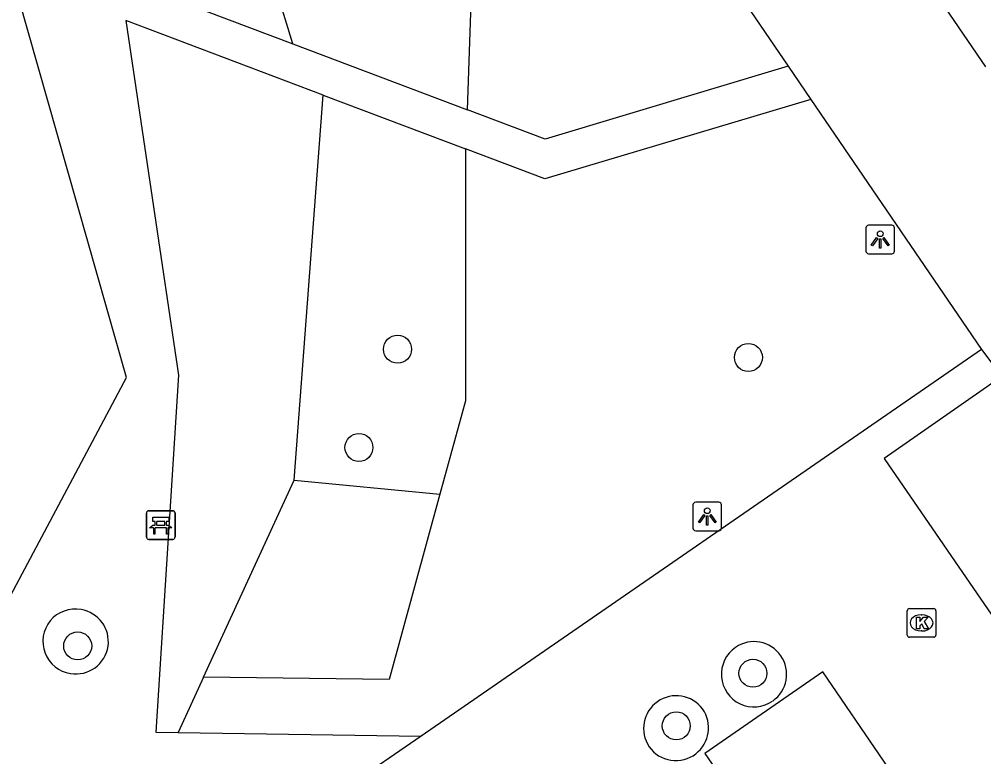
# Model space of a CAD drawing. Extents: x 155275 to 156263, y 382654 to 383635.
# Drawn here: x 155494.66 to 155528.37, y 382966.4 to 382992.16 of the extents above; entities that cross this region are included whole.
import ezdxf

# ---------------------------------------------------------------- set-up
doc = ezdxf.new("R2010")
doc.units = 0
for name, color, linetype in [('IMGEO_Bank', 7, 'Continuous'), ('IMGEO_Boom', 7, 'Continuous'), ('IMGEO_Groenvoorziening', 7, 'Continuous'), ('IMGEO_Kolk', 7, 'Continuous'), ('IMGEO_Lichtpunt', 7, 'Continuous'), ('IMGEO_Pand', 7, 'Continuous'), ('IMGEO_Rijbaan_lokaal_open', 7, 'Continuous'), ('IMGEO_Voetpad_halfverhard', 7, 'Continuous'), ('IMGEO_Voetpad_open', 7, 'Continuous')]:
    doc.layers.add(name, color=color, linetype=linetype)

msp = doc.modelspace()

# ---------------------------------------------------------------- linework, layer by layer
at = {"layer": 'IMGEO_Bank'}
for p, q in [((155499.104, 382974.066), (155499.104, 382974.907)), ((155499.104, 382974.907), (155499.104, 382974.066)), ((155499.179, 382974.991), (155500.02, 382974.991)), ((155500.02, 382974.991), (155499.179, 382974.991)), ((155500.104, 382974.916), (155500.104, 382974.075)), ((155500.104, 382974.075), (155500.104, 382974.916)), ((155499.413, 382974.497), (155499.413, 382974.603)), ((155499.457, 382974.603), (155499.457, 382974.497)), ((155499.745, 382974.609), (155499.463, 382974.609)), ((155499.463, 382974.491), (155499.745, 382974.491)), ((155499.751, 382974.497), (155499.751, 382974.603)), ((155499.795, 382974.603), (155499.795, 382974.497)), ((155499.801, 382974.389), (155499.408, 382974.389)), ((155500.029, 382973.991), (155499.188, 382973.991)), ((155499.188, 382973.991), (155500.029, 382973.991))]:
    msp.add_line(p, q, dxfattribs=at)
for points in [[(155499.407, 382974.609), (155499.321, 382974.609), (155499.321, 382974.77), (155499.884, 382974.77), (155499.884, 382974.609), (155499.801, 382974.609)], [(155499.351, 382974.389), (155499.209, 382974.389), (155499.321, 382974.491), (155499.407, 382974.491)], [(155499.801, 382974.491), (155499.884, 382974.491), (155499.996, 382974.389), (155499.857, 382974.389)], [(155499.401, 382974.382), (155499.401, 382974.175), (155499.358, 382974.175), (155499.358, 382974.382)], [(155499.851, 382974.382), (155499.851, 382974.175), (155499.807, 382974.175), (155499.807, 382974.382)]]:
    msp.add_lwpolyline(points, dxfattribs=at)
for centre, radius, start, end in [((155499.182, 382974.913), 0.0779, 92.4484, 184.2845), ((155499.182, 382974.913), 0.0779, 92.4484, 184.2845), ((155500.026, 382974.913), 0.0779, 2.4484, 94.2845), ((155500.026, 382974.913), 0.0779, 2.4484, 94.2845), ((155499.406, 382974.602), 0.00671, 2.8957, 87.1043), ((155499.406, 382974.498), 0.00671, 272.8957, 357.1043), ((155499.463, 382974.602), 0.00671, 92.8957, 177.1043), ((155499.463, 382974.498), 0.00671, 182.8957, 267.1043), ((155499.745, 382974.602), 0.00671, 2.8957, 87.1043), ((155499.745, 382974.498), 0.00671, 272.8957, 357.1043), ((155499.802, 382974.602), 0.00671, 92.8957, 177.1043), ((155499.802, 382974.498), 0.00671, 182.8957, 267.1043), ((155499.351, 382974.382), 0.00671, 2.8957, 87.1043), ((155499.408, 382974.382), 0.00671, 92.8957, 177.1043), ((155499.8, 382974.382), 0.00671, 2.8957, 87.1043), ((155499.857, 382974.382), 0.00671, 92.8957, 177.1043), ((155499.182, 382974.069), 0.0779, 182.4484, 274.2845), ((155499.182, 382974.069), 0.0779, 182.4484, 274.2845), ((155500.026, 382974.069), 0.0779, 272.4484, 4.2845), ((155500.026, 382974.069), 0.0779, 272.4484, 4.2845)]:
    msp.add_arc(centre, radius, start, end, dxfattribs=at)
at = {"layer": 'IMGEO_Boom'}
for centre in [(155507.881, 382980.633), (155520.146, 382980.345), (155506.532, 382977.2), (155496.7, 382970.268), (155520.303, 382969.313), (155517.623, 382967.476)]:
    msp.add_circle(centre, 0.489, dxfattribs=at)
at = {"layer": 'IMGEO_Groenvoorziening'}
for points in [[(155510.321, 382989), (155510.653, 382998.512), (155494.716, 383014.712)], [(155504.224, 382991.304), (155500.971, 383001.91), (155494.101, 383008.6)], [(155504.262, 382976.06), (155505.285, 382989.513)], [(155510.253, 382987.636), (155510.253, 382978.835), (155509.359, 382975.569)], [(155501.095, 382969.171), (155504.262, 382976.06)], [(155504.262, 382976.06), (155509.359, 382975.569)], [(155509.359, 382975.569), (155507.585, 382969.096), (155501.095, 382969.171)], [(155501.095, 382969.171), (155500.208, 382967.241)]]:
    msp.add_lwpolyline(points, dxfattribs=at)
at = {"layer": 'IMGEO_Kolk'}
for p, q in [((155525.697, 382970.645), (155525.697, 382971.497)), ((155525.772, 382971.571), (155526.624, 382971.571)), ((155526.698, 382971.497), (155526.698, 382970.645)), ((155526.185, 382971.351), (155526.21, 382971.351)), ((155526.208, 382970.791), (155526.183, 382970.791)), ((155526.624, 382970.571), (155525.772, 382970.571))]:
    msp.add_line(p, q, dxfattribs=at)
for points in [[(155525.697, 382970.645), (155525.697, 382971.497)], [(155525.772, 382971.571), (155526.624, 382971.571)], [(155526.698, 382971.497), (155526.698, 382970.645)], [(155526.018, 382971.271), (155526.141, 382971.271), (155526.141, 382971.12), (155526.271, 382971.271), (155526.435, 382971.271), (155526.289, 382971.12), (155526.442, 382970.871), (155526.29, 382970.871), (155526.205, 382971.035), (155526.141, 382970.968), (155526.141, 382970.871), (155526.018, 382970.871), (155526.018, 382971.271)], [(155526.624, 382970.571), (155525.772, 382970.571)]]:
    msp.add_lwpolyline(points, dxfattribs=at)
for centre, start, end in [((155525.774, 382971.495), 91.552, 178.448), ((155525.774, 382971.495), 91.552, 178.448), ((155526.622, 382971.495), 1.552, 88.448), ((155526.622, 382971.495), 1.552, 88.448), ((155525.774, 382970.647), 181.552, 268.448), ((155525.774, 382970.647), 181.552, 268.448), ((155526.622, 382970.647), 271.552, 358.448), ((155526.622, 382970.647), 271.552, 358.448)]:
    msp.add_arc(centre, 0.0765, start, end, dxfattribs=at)
for centre, major_axis, ratio, start_param, end_param in [((155526.184, 382971.071), (-0.387, 0.002), 0.722429, 4.712389, 7.853982), ((155526.209, 382971.071), (-0.39, 0.002), 0.717154, 1.570796, 4.712389)]:
    msp.add_ellipse(centre, major_axis=major_axis, ratio=ratio, start_param=start_param, end_param=end_param, dxfattribs=at)
at = {"layer": 'IMGEO_Lichtpunt'}
for p, q in [((155525.157, 382984.965), (155524.349, 382984.965)), ((155525.157, 382984.965), (155524.349, 382984.965)), ((155524.255, 382984.87), (155524.255, 382984.063)), ((155524.255, 382984.87), (155524.255, 382984.063)), ((155525.251, 382984.063), (155525.251, 382984.87)), ((155525.251, 382984.063), (155525.251, 382984.87)), ((155524.349, 382983.969), (155525.157, 382983.969)), ((155524.349, 382983.969), (155525.157, 382983.969)), ((155518.209, 382975.192), (155518.209, 382974.385)), ((155518.209, 382975.192), (155518.209, 382974.385)), ((155519.111, 382975.287), (155518.303, 382975.287)), ((155519.111, 382975.287), (155518.303, 382975.287)), ((155519.205, 382974.385), (155519.205, 382975.192)), ((155519.205, 382974.385), (155519.205, 382975.192)), ((155518.303, 382974.291), (155519.111, 382974.291)), ((155518.303, 382974.291), (155519.111, 382974.291))]:
    msp.add_line(p, q, dxfattribs=at)
for points in [[(155524.629, 382984.534), (155524.668, 382984.506), (155524.48, 382984.244), (155524.442, 382984.271), (155524.629, 382984.534)], [(155524.731, 382984.486), (155524.778, 382984.486), (155524.778, 382984.164), (155524.731, 382984.164), (155524.731, 382984.486)], [(155524.841, 382984.506), (155524.879, 382984.533), (155525.066, 382984.271), (155525.027, 382984.243), (155524.841, 382984.506)], [(155518.583, 382974.856), (155518.622, 382974.828), (155518.434, 382974.566), (155518.396, 382974.593), (155518.583, 382974.856)], [(155518.685, 382974.808), (155518.732, 382974.808), (155518.732, 382974.486), (155518.685, 382974.486), (155518.685, 382974.808)], [(155518.795, 382974.828), (155518.833, 382974.855), (155519.02, 382974.593), (155518.981, 382974.565), (155518.795, 382974.828)]]:
    msp.add_lwpolyline(points, dxfattribs=at)
for centre in [(155524.754, 382984.668), (155518.708, 382974.99)]:
    msp.add_circle(centre, 0.0994, dxfattribs=at)
for centre, start, end in [((155524.349, 382984.87), 90, 180), ((155524.349, 382984.87), 90, 180), ((155525.157, 382984.87), 0, 90), ((155525.157, 382984.87), 0, 90), ((155524.349, 382984.063), 180, 270), ((155524.349, 382984.063), 180, 270), ((155525.157, 382984.063), 270, 0), ((155525.157, 382984.063), 270, 360), ((155518.303, 382975.192), 90, 180), ((155518.303, 382975.192), 90, 180), ((155519.111, 382975.192), 0, 90), ((155519.111, 382975.192), 0, 90), ((155518.303, 382974.385), 180, 270), ((155518.303, 382974.385), 180, 270), ((155519.111, 382974.385), 270, 0), ((155519.111, 382974.385), 270, 360)]:
    msp.add_arc(centre, 0.0946, start, end, dxfattribs=at)
at = {"layer": 'IMGEO_Pand'}
msp.add_lwpolyline([(155528.445, 382990.499), (155525.774, 382994.41)], dxfattribs=at)
at = {"layer": 'IMGEO_Rijbaan_lokaal_open'}
for points in [[(155528.298, 382980.623), (155508.702, 382967.113)], [(155528.298, 382980.623), (155529.002, 382979.675)], [(155529.002, 382979.675), (155524.892, 382976.81), (155529.168, 382970.601), (155533.275, 382973.429)], [(155522.752, 382969.363), (155518.627, 382966.51), (155522.896, 382960.305), (155527.016, 382963.122), (155522.752, 382969.363)], [(155508.702, 382967.113), (155506.132, 382965.342)]]:
    msp.add_lwpolyline(points, dxfattribs=at)
for centre, radius, start, end in [((155520.343, 382969.278), 1.139, 304.8836, 124.4081), ((155520.341, 382969.277), 1.139, 124.3351, 304.9566), ((155517.626, 382967.383), 1.145, 36.6027, 213.693), ((155517.609, 382967.407), 1.145, 307.6927, 35.1563), ((155517.609, 382967.407), 1.145, 215.14, 307.6888)]:
    msp.add_arc(centre, radius, start, end, dxfattribs=at)
at = {"layer": 'IMGEO_Voetpad_halfverhard'}
for points in [[(155463.557, 382990.705), (155474.436, 382976.649), (155487.381, 382965.751), (155491.188, 382966.102), (155498.409, 382979.644), (155492.224, 383001.364), (155477.449, 383010.857)], [(155494.101, 383008.6), (155493.451, 383002.148), (155497.251, 382999.662), (155498.161, 382993.595), (155504.224, 382991.304)], [(155505.285, 382989.513), (155498.384, 382992.12), (155500.227, 382979.73), (155499.43, 382967.253), (155500.208, 382967.241)], [(155504.224, 382991.304), (155510.321, 382989)], [(155521.538, 382990.521), (155513.039, 382987.973), (155510.321, 382989)], [(155505.285, 382989.513), (155510.253, 382987.636)], [(155522.332, 382989.359), (155513.028, 382986.587), (155510.253, 382987.636)], [(155500.208, 382967.241), (155508.702, 382967.113)]]:
    msp.add_lwpolyline(points, dxfattribs=at)
for centre, radius, start, end in [((155496.613, 382970.425), 1.13, 79.6671, 261.7335), ((155496.643, 382970.42), 1.129, 351.6276, 81.1899), ((155496.641, 382970.422), 1.131, 260.3022, 351.5805)]:
    msp.add_arc(centre, radius, start, end, dxfattribs=at)
at = {"layer": 'IMGEO_Voetpad_open'}
for points in [[(155499.11, 383023.363), (155521.538, 382990.521)], [(155521.538, 382990.521), (155522.332, 382989.359)], [(155522.332, 382989.359), (155528.298, 382980.623)]]:
    msp.add_lwpolyline(points, dxfattribs=at)

doc.saveas('drawing.dxf')
